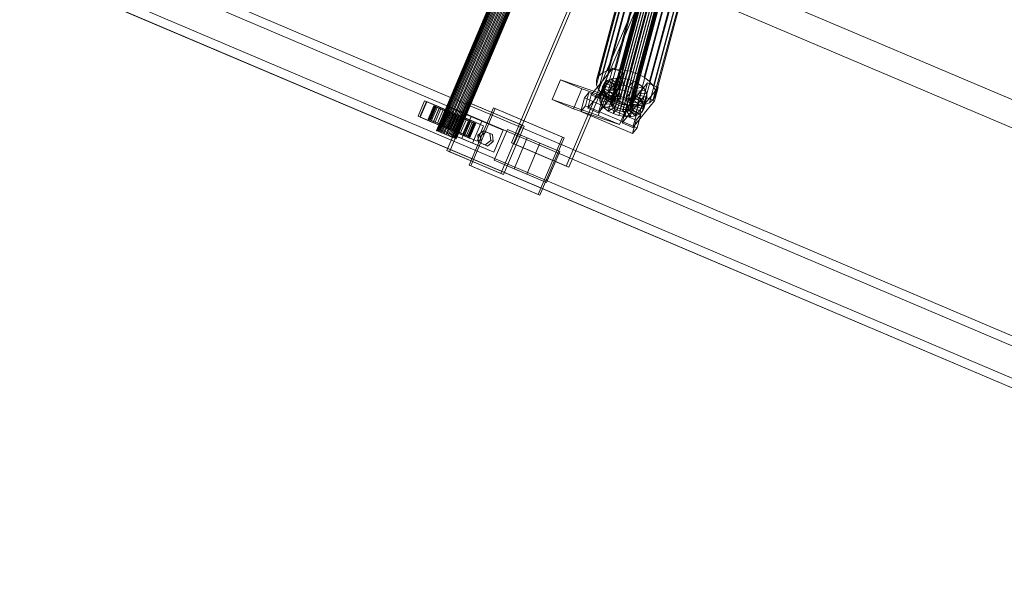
# Model space of a CAD drawing. Header units: millimetres. Extents: x -4738 to 65662, y -68080 to 6847.
# Tile 550 of 656: x 19641 to 20464, y -19755 to -19296. Entities that reach past the tile are written whole.
import ezdxf

# ---------------------------------------------------------------- set-up
doc = ezdxf.new("R2010")
doc.units = ezdxf.units.MM
doc.layers.add('superior_C10', color=7, linetype='Continuous', lineweight=0)

msp = doc.modelspace()

# ---------------------------------------------------------------- linework, layer by layer
at = {"layer": 'superior_C10'}
for p, q in [((18241.459, -18440.523), (27684.903, -22449.244)), ((27685.833, -22449.639), (18242.389, -18440.917)), ((20332.979, -18578.773), (19989.12, -19388.811)), ((19989.273, -19388.876), (20333.132, -18578.838)), ((20333.389, -18578.947), (19989.53, -19388.985)), ((20333.839, -18579.138), (19989.98, -19389.176)), ((20334.335, -18579.349), (19990.476, -19389.387)), ((20335.05, -18579.652), (19991.191, -19389.69)), ((20335.752, -18579.95), (19991.893, -19389.988)), ((20336.684, -18580.346), (19992.825, -19390.384)), ((20337.544, -18580.711), (19993.685, -19390.749)), ((20338.629, -18581.172), (19994.77, -19391.209)), ((20339.588, -18581.579), (19995.729, -19391.616)), ((20340.752, -18582.073), (19996.893, -19392.111)), ((20341.745, -18582.494), (19997.886, -19392.532)), ((20342.91, -18582.989), (19999.05, -19393.026)), ((20343.868, -18583.396), (20000.009, -19393.433)), ((20344.954, -18583.856), (20001.094, -19393.894)), ((20345.813, -18584.221), (20001.954, -19394.259)), ((20346.745, -18584.617), (20002.886, -19394.655)), ((20347.447, -18584.915), (20003.588, -19394.953)), ((20348.162, -18585.218), (20004.303, -19395.256)), ((20348.659, -18585.429), (20004.799, -19395.467)), ((20349.108, -18585.62), (20005.249, -19395.658)), ((20349.365, -18585.729), (20005.506, -19395.767)), ((20349.518, -18585.794), (20005.659, -19395.832)), ((20051.847, -19399.143), (20383.983, -18616.72)), ((20386.198, -18617.66), (20054.061, -19400.083)), ((20429.795, -18636.167), (20097.659, -19418.59)), ((20099.873, -19419.53), (20432.01, -18637.107)), ((20135.599, -19364.077), (20191.723, -19155.637)), ((20192.875, -19154.675), (20136.751, -19363.115)), ((20194.502, -19154.014), (20138.377, -19362.454)), ((20196.491, -19153.699), (20140.367, -19362.139)), ((20198.709, -19153.751), (20142.585, -19362.191)), ((20201.004, -19154.168), (20144.879, -19362.607)), ((20203.218, -19154.92), (20147.094, -19363.359)), ((20205.203, -19155.956), (20149.078, -19364.396)), ((20124.687, -19343.407), (20173.07, -19163.718)), ((20176.321, -19161.003), (20127.938, -19340.692)), ((20180.911, -19159.137), (20132.528, -19338.826)), ((20191.119, -19158.186), (20134.995, -19366.626)), ((20191.124, -19156.835), (20135, -19365.275)), ((20191.708, -19159.599), (20135.583, -19368.039)), ((20192.85, -19160.978), (20136.726, -19369.417)), ((20186.526, -19158.248), (20138.143, -19337.937)), ((20194.469, -19162.228), (20138.344, -19370.667)), ((20196.453, -19163.264), (20140.329, -19371.704)), ((20198.668, -19164.016), (20142.544, -19372.455)), ((20192.785, -19158.395), (20144.402, -19338.085)), ((20205.17, -19164.169), (20149.046, -19372.609)), ((20206.796, -19163.508), (20150.672, -19371.948)), ((20206.821, -19157.206), (20150.697, -19365.645)), ((20199.261, -19159.57), (20150.878, -19339.26)), ((20207.948, -19162.546), (20151.824, -19370.986)), ((20207.964, -19158.584), (20151.84, -19367.024)), ((20208.547, -19161.349), (20152.423, -19369.788)), ((20208.553, -19159.997), (20152.428, -19368.437)), ((20205.512, -19161.692), (20157.129, -19341.382)), ((20171.364, -19170.911), (20122.981, -19350.601)), ((20171.379, -19167.098), (20122.996, -19346.787)), ((20200.963, -19164.432), (20144.838, -19372.872)), ((20203.18, -19164.484), (20147.056, -19372.924)), ((20211.112, -19164.617), (20162.729, -19344.306)), ((20215.68, -19168.144), (20167.297, -19347.834)), ((20218.905, -19172.034), (20170.522, -19351.724)), ((20173.025, -19174.899), (20124.642, -19354.589)), ((20176.25, -19178.79), (20127.867, -19358.479)), ((20220.551, -19179.836), (20172.168, -19359.525)), ((20220.566, -19176.022), (20172.183, -19355.712)), ((20180.818, -19182.317), (20132.435, -19362.006)), ((20186.419, -19185.242), (20138.035, -19364.931)), ((20192.67, -19187.363), (20144.287, -19367.053)), ((20199.145, -19188.538), (20150.762, -19368.228)), ((20205.404, -19188.686), (20157.021, -19368.376)), ((20211.02, -19187.797), (20162.637, -19367.486)), ((20215.609, -19185.931), (20167.226, -19365.62)), ((20218.86, -19183.216), (20170.477, -19362.905)), ((20759.905, -19683.416), (19677.734, -19224.037)), ((20769.132, -19687.333), (19686.961, -19227.954)), ((20756.739, -19690.22), (19709.629, -19245.724)), ((20795.89, -19698.692), (19713.719, -19239.313)), ((20803.272, -19701.825), (19721.1, -19242.446)), ((20183.965, -19241.536), (20725.222, -19471.298)), ((20726.321, -19471.765), (20185.064, -19242.002)), ((20766.437, -19694.337), (19719.328, -19249.842)), ((20744.275, -19720.236), (19662.104, -19260.857)), ((19671.331, -19264.774), (20753.502, -19724.153)), ((20746.97, -19713.232), (19699.861, -19268.737)), ((20780.26, -19735.512), (19698.089, -19276.132)), ((19705.47, -19279.266), (20787.642, -19738.645)), ((19709.56, -19272.854), (20756.669, -19717.35)), ((20118.612, -19359.081), (20136.652, -19336.83)), ((20136.652, -19336.83), (20133.642, -19348.011)), ((20145.666, -19340.668), (20136.652, -19336.83)), ((20122.996, -19346.787), (20124.687, -19343.407)), ((20124.687, -19343.407), (20127.938, -19340.692)), ((20145.666, -19340.668), (20127.625, -19362.919)), ((20127.938, -19340.692), (20132.528, -19338.826)), ((20132.528, -19338.826), (20138.143, -19337.937)), ((20139.661, -19344.966), (20135.461, -19345.631)), ((20139.661, -19344.966), (20137.081, -19354.55)), ((20138.143, -19337.937), (20144.402, -19338.085)), ((20143.377, -19350.958), (20139.661, -19344.966)), ((20144.343, -19345.077), (20139.661, -19344.966)), ((20144.343, -19345.077), (20141.763, -19354.66)), ((20142.656, -19351.849), (20145.666, -19340.668)), ((20145.595, -19351.01), (20144.343, -19345.077)), ((20149.187, -19345.956), (20144.343, -19345.077)), ((20144.402, -19338.085), (20150.878, -19339.26)), ((20150.878, -19339.26), (20157.129, -19341.382)), ((20157.129, -19341.382), (20162.729, -19344.306)), ((20162.729, -19344.306), (20167.297, -19347.834)), ((20085.762, -19363.037), (20092.748, -19346.449)), ((20092.748, -19346.449), (20110.784, -19354.106)), ((20092.748, -19346.449), (20131.262, -19359.683)), ((20133.642, -19348.011), (20115.601, -19370.262)), ((20122.981, -19350.601), (20122.996, -19346.787)), ((20124.642, -19354.589), (20122.981, -19350.601)), ((20124.615, -19374.1), (20142.656, -19351.849)), ((20128.331, -19351.586), (20125.75, -19361.17)), ((20127.015, -19358.642), (20129.596, -19349.058)), ((20128.331, -19351.586), (20128.32, -19354.439)), ((20129.596, -19349.058), (20128.331, -19351.586)), ((20138.01, -19354.094), (20128.331, -19351.586)), ((20132.027, -19347.027), (20129.447, -19356.611)), ((20132.027, -19347.027), (20129.596, -19349.058)), ((20129.596, -19349.058), (20138.609, -19352.896)), ((20135.461, -19345.631), (20132.027, -19347.027)), ((20139.761, -19351.934), (20132.027, -19347.027)), ((20135.461, -19345.631), (20132.88, -19355.215)), ((20133.642, -19348.011), (20142.656, -19351.849)), ((20141.388, -19351.273), (20135.461, -19345.631)), ((20138.609, -19352.896), (20136.029, -19362.48)), ((20137.181, -19361.518), (20139.761, -19351.934)), ((20138.01, -19354.094), (20138.609, -19352.896)), ((20138.609, -19352.896), (20139.761, -19351.934)), ((20138.807, -19360.857), (20141.388, -19351.273)), ((20139.761, -19351.934), (20141.388, -19351.273)), ((20140.797, -19360.541), (20143.377, -19350.958)), ((20141.388, -19351.273), (20143.377, -19350.958)), ((20143.015, -19360.594), (20145.595, -19351.01)), ((20143.377, -19350.958), (20145.595, -19351.01)), ((20145.309, -19361.01), (20147.89, -19351.427)), ((20145.595, -19351.01), (20147.89, -19351.427)), ((20149.187, -19345.956), (20146.607, -19355.539)), ((20147.456, -19371.363), (20165.497, -19349.112)), ((20147.524, -19361.762), (20150.105, -19352.179)), ((20147.89, -19351.427), (20149.187, -19345.956)), ((20147.89, -19351.427), (20150.105, -19352.179)), ((20153.863, -19347.543), (20149.187, -19345.956)), ((20149.509, -19362.798), (20152.089, -19353.215)), ((20150.105, -19352.179), (20153.863, -19347.543)), ((20150.105, -19352.179), (20152.089, -19353.215)), ((20153.863, -19347.543), (20151.283, -19357.126)), ((20152.089, -19353.215), (20158.052, -19349.731)), ((20152.089, -19353.215), (20153.708, -19354.465)), ((20153.708, -19354.465), (20161.47, -19352.369)), ((20158.052, -19349.731), (20153.863, -19347.543)), ((20158.052, -19349.731), (20155.472, -19359.314)), ((20174.511, -19352.95), (20156.47, -19375.201)), ((20161.47, -19352.369), (20158.052, -19349.731)), ((20161.47, -19352.369), (20158.889, -19361.953)), ((20163.882, -19355.279), (20161.47, -19352.369)), ((20165.497, -19349.112), (20162.486, -19360.293)), ((20174.511, -19352.95), (20165.497, -19349.112)), ((20167.297, -19347.834), (20170.522, -19351.724)), ((20170.522, -19351.724), (20172.183, -19355.712)), ((20171.5, -19364.131), (20174.511, -19352.95)), ((20110.784, -19354.106), (20103.799, -19370.693)), ((20109.89, -19372.819), (20112.901, -19361.638)), ((20110.784, -19354.106), (20149.298, -19367.339)), ((20112.901, -19361.638), (20116.659, -19357.003)), ((20112.901, -19361.638), (20156.167, -19380.061)), ((20116.659, -19357.003), (20113.649, -19368.183)), ((20115.601, -19370.262), (20118.612, -19359.081)), ((20159.926, -19375.426), (20116.659, -19357.003)), ((20118.612, -19359.081), (20127.625, -19362.919)), ((20131.262, -19359.683), (20124.276, -19376.27)), ((20127.867, -19358.479), (20124.642, -19354.589)), ((20128.32, -19354.439), (20125.739, -19364.023)), ((20125.739, -19364.023), (20125.75, -19361.17)), ((20125.75, -19361.17), (20127.015, -19358.642)), ((20125.75, -19361.17), (20135.43, -19363.677)), ((20129.562, -19357.422), (20126.982, -19367.006)), ((20127.015, -19358.642), (20129.447, -19356.611)), ((20136.029, -19362.48), (20127.015, -19358.642)), ((20132.435, -19362.006), (20127.867, -19358.479)), ((20138.005, -19355.445), (20128.32, -19354.439)), ((20128.32, -19354.439), (20129.562, -19357.422)), ((20131.974, -19360.332), (20129.394, -19369.916)), ((20129.447, -19356.611), (20132.88, -19355.215)), ((20129.447, -19356.611), (20137.181, -19361.518)), ((20138.594, -19356.858), (20129.562, -19357.422)), ((20129.562, -19357.422), (20131.974, -19360.332)), ((20149.298, -19367.339), (20131.262, -19359.683)), ((20139.736, -19358.237), (20131.974, -19360.332)), ((20131.974, -19360.332), (20135.391, -19362.971)), ((20132.88, -19355.215), (20137.081, -19354.55)), ((20132.88, -19355.215), (20138.807, -19360.857)), ((20141.355, -19359.487), (20135.391, -19362.971)), ((20135.425, -19365.029), (20138.005, -19355.445)), ((20135.43, -19363.677), (20138.01, -19354.094)), ((20136.013, -19366.442), (20138.594, -19356.858)), ((20137.181, -19361.518), (20136.029, -19362.48)), ((20137.081, -19354.55), (20140.797, -19360.541)), ((20137.081, -19354.55), (20141.763, -19354.66)), ((20137.156, -19367.82), (20139.736, -19358.237)), ((20138.807, -19360.857), (20137.181, -19361.518)), ((20138.005, -19355.445), (20138.01, -19354.094)), ((20138.594, -19356.858), (20138.005, -19355.445)), ((20139.736, -19358.237), (20138.594, -19356.858)), ((20138.774, -19369.07), (20141.355, -19359.487)), ((20140.797, -19360.541), (20138.807, -19360.857)), ((20143.339, -19360.523), (20139.581, -19365.159)), ((20141.355, -19359.487), (20139.736, -19358.237)), ((20140.759, -19370.106), (20143.339, -19360.523)), ((20143.015, -19360.594), (20140.797, -19360.541)), ((20143.339, -19360.523), (20141.355, -19359.487)), ((20141.763, -19354.66), (20143.015, -19360.594)), ((20141.763, -19354.66), (20146.607, -19355.539)), ((20142.974, -19370.858), (20145.554, -19361.275)), ((20145.309, -19361.01), (20143.015, -19360.594)), ((20145.554, -19361.275), (20143.339, -19360.523)), ((20145.554, -19361.275), (20144.257, -19366.746)), ((20162.486, -19360.293), (20144.445, -19382.544)), ((20145.268, -19371.274), (20147.849, -19361.691)), ((20146.607, -19355.539), (20145.309, -19361.01)), ((20147.524, -19361.762), (20145.309, -19361.01)), ((20147.849, -19361.691), (20145.554, -19361.275)), ((20146.607, -19355.539), (20151.283, -19357.126)), ((20147.486, -19371.327), (20150.066, -19361.743)), ((20151.283, -19357.126), (20147.524, -19361.762)), ((20149.509, -19362.798), (20147.524, -19361.762)), ((20150.066, -19361.743), (20147.849, -19361.691)), ((20147.849, -19361.691), (20149.101, -19367.625)), ((20149.476, -19371.012), (20152.056, -19361.428)), ((20155.472, -19359.314), (20149.509, -19362.798)), ((20152.056, -19361.428), (20150.066, -19361.743)), ((20150.066, -19361.743), (20153.783, -19367.735)), ((20151.102, -19370.351), (20153.682, -19360.767)), ((20151.127, -19364.048), (20153.708, -19354.465)), ((20151.283, -19357.126), (20155.472, -19359.314)), ((20153.682, -19360.767), (20152.056, -19361.428)), ((20152.056, -19361.428), (20157.983, -19367.07)), ((20152.254, -19369.388), (20154.834, -19359.805)), ((20152.27, -19365.427), (20154.85, -19355.843)), ((20152.853, -19368.191), (20155.433, -19358.608)), ((20152.858, -19366.84), (20155.439, -19357.256)), ((20154.834, -19359.805), (20153.682, -19360.767)), ((20153.682, -19360.767), (20161.416, -19365.674)), ((20153.708, -19354.465), (20154.85, -19355.843)), ((20155.433, -19358.608), (20154.834, -19359.805)), ((20154.834, -19359.805), (20163.848, -19363.643)), ((20154.85, -19355.843), (20163.882, -19355.279)), ((20154.85, -19355.843), (20155.439, -19357.256)), ((20155.439, -19357.256), (20155.433, -19358.608)), ((20155.433, -19358.608), (20165.113, -19361.115)), ((20155.439, -19357.256), (20165.124, -19358.262)), ((20155.472, -19359.314), (20158.889, -19361.953)), ((20163.882, -19355.279), (20161.301, -19364.863)), ((20162.486, -19360.293), (20171.5, -19364.131)), ((20165.113, -19361.115), (20162.533, -19370.699)), ((20165.124, -19358.262), (20162.544, -19367.846)), ((20163.848, -19363.643), (20165.113, -19361.115)), ((20165.124, -19358.262), (20163.882, -19355.279)), ((20165.113, -19361.115), (20165.124, -19358.262)), ((20172.168, -19359.525), (20170.477, -19362.905)), ((20172.183, -19355.712), (20172.168, -19359.525)), ((19973.804, -19376.877), (19979.274, -19363.99)), ((19980.75, -19364.617), (19975.28, -19377.504)), ((19975.628, -19377.652), (19981.099, -19364.765)), ((19979.274, -19363.99), (20020.757, -19381.6)), ((19979.274, -19363.99), (19980.75, -19364.617)), ((20022.234, -19382.227), (19980.75, -19364.617)), ((19981.099, -19364.765), (19991.92, -19369.359)), ((19981.099, -19364.765), (19988.849, -19368.055)), ((19986.965, -19368.341), (19982.276, -19379.387)), ((19982.6, -19379.525), (19987.289, -19368.479)), ((19987.831, -19368.709), (19983.142, -19379.755)), ((19988.849, -19368.055), (19983.379, -19380.942)), ((19988.78, -19369.112), (19984.091, -19380.158)), ((19989.828, -19369.557), (19985.139, -19380.603)), ((19991.92, -19369.359), (19986.45, -19382.246)), ((19996.153, -19372.242), (19986.965, -19368.341)), ((19986.965, -19368.341), (19987.831, -19368.709)), ((19987.289, -19368.479), (19986.965, -19368.341)), ((19988.78, -19369.112), (19987.289, -19368.479)), ((19987.289, -19368.479), (19996.307, -19372.307)), ((19996.564, -19372.416), (19987.831, -19368.709)), ((19987.831, -19368.709), (19989.828, -19369.557)), ((19997.013, -19372.607), (19988.78, -19369.112)), ((19991.337, -19370.197), (19988.78, -19369.112)), ((19999.671, -19372.649), (19988.849, -19368.055)), ((19997.509, -19372.818), (19989.828, -19369.557)), ((19989.828, -19369.557), (19992.819, -19370.827)), ((19999.671, -19372.649), (19991.92, -19369.359)), ((19992.29, -19387.984), (20000.105, -19369.574)), ((19997.937, -19405.59), (20015.13, -19365.088)), ((20000.105, -19369.574), (20018.141, -19377.23)), ((20000.105, -19369.574), (20026.964, -19380.976)), ((20017.345, -19366.028), (20000.152, -19406.53)), ((20015.13, -19365.088), (20060.221, -19384.229)), ((20015.13, -19365.088), (20017.345, -19366.028)), ((20016.402, -19417.774), (20036.721, -19369.908)), ((20062.435, -19385.169), (20017.345, -19366.028)), ((20036.721, -19369.908), (20094.437, -19394.408)), ((20036.721, -19369.908), (20038.197, -19370.535)), ((20103.799, -19370.693), (20085.762, -19363.037)), ((20124.276, -19376.27), (20085.762, -19363.037)), ((20113.649, -19368.183), (20109.89, -19372.819)), ((20113.649, -19368.183), (20156.915, -19386.606)), ((20127.625, -19362.919), (20124.615, -19374.1)), ((20126.982, -19367.006), (20125.739, -19364.023)), ((20125.739, -19364.023), (20135.425, -19365.029)), ((20126.982, -19367.006), (20136.013, -19366.442)), ((20129.394, -19369.916), (20126.982, -19367.006)), ((20129.394, -19369.916), (20137.156, -19367.82)), ((20132.811, -19372.554), (20129.394, -19369.916)), ((20138.035, -19364.931), (20132.435, -19362.006)), ((20135.391, -19362.971), (20132.811, -19372.554)), ((20132.811, -19372.554), (20138.774, -19369.07)), ((20134.995, -19366.626), (20135, -19365.275)), ((20135.583, -19368.039), (20134.995, -19366.626)), ((20135, -19365.275), (20135.599, -19364.077)), ((20135.391, -19362.971), (20139.581, -19365.159)), ((20135.43, -19363.677), (20135.425, -19365.029)), ((20135.425, -19365.029), (20136.013, -19366.442)), ((20136.029, -19362.48), (20135.43, -19363.677)), ((20136.726, -19369.417), (20135.583, -19368.039)), ((20135.599, -19364.077), (20136.751, -19363.115)), ((20136.013, -19366.442), (20137.156, -19367.82)), ((20138.344, -19370.667), (20136.726, -19369.417)), ((20136.751, -19363.115), (20138.377, -19362.454)), ((20139.581, -19365.159), (20137, -19374.742)), ((20137, -19374.742), (20140.759, -19370.106)), ((20137.156, -19367.82), (20138.774, -19369.07)), ((20144.287, -19367.053), (20138.035, -19364.931)), ((20138.377, -19362.454), (20140.367, -19362.139)), ((20138.774, -19369.07), (20140.759, -19370.106)), ((20139.581, -19365.159), (20144.257, -19366.746)), ((20140.367, -19362.139), (20142.585, -19362.191)), ((20140.759, -19370.106), (20142.974, -19370.858)), ((20144.257, -19366.746), (20141.676, -19376.329)), ((20142.312, -19383.926), (20149.298, -19367.339)), ((20142.585, -19362.191), (20144.879, -19362.607)), ((20144.257, -19366.746), (20149.101, -19367.625)), ((20150.762, -19368.228), (20144.287, -19367.053)), ((20144.879, -19362.607), (20147.094, -19363.359)), ((20149.101, -19367.625), (20146.52, -19377.208)), ((20147.094, -19363.359), (20149.078, -19364.396)), ((20149.078, -19364.396), (20150.697, -19365.645)), ((20149.101, -19367.625), (20153.783, -19367.735)), ((20151.127, -19364.048), (20149.509, -19362.798)), ((20150.697, -19365.645), (20151.84, -19367.024)), ((20157.021, -19368.376), (20150.762, -19368.228)), ((20151.102, -19370.351), (20152.254, -19369.388)), ((20158.889, -19361.953), (20151.127, -19364.048)), ((20152.27, -19365.427), (20151.127, -19364.048)), ((20153.783, -19367.735), (20151.202, -19377.319)), ((20152.423, -19369.788), (20151.824, -19370.986)), ((20151.84, -19367.024), (20152.428, -19368.437)), ((20152.254, -19369.388), (20152.853, -19368.191)), ((20161.268, -19373.227), (20152.254, -19369.388)), ((20161.301, -19364.863), (20152.27, -19365.427)), ((20152.858, -19366.84), (20152.27, -19365.427)), ((20152.428, -19368.437), (20152.423, -19369.788)), ((20152.853, -19368.191), (20152.858, -19366.84)), ((20162.533, -19370.699), (20152.853, -19368.191)), ((20162.544, -19367.846), (20152.858, -19366.84)), ((20153.459, -19386.382), (20171.5, -19364.131)), ((20153.783, -19367.735), (20157.983, -19367.07)), ((20157.983, -19367.07), (20155.403, -19376.654)), ((20162.637, -19367.486), (20157.021, -19368.376)), ((20157.983, -19367.07), (20161.416, -19365.674)), ((20161.416, -19365.674), (20158.836, -19375.258)), ((20158.889, -19361.953), (20161.301, -19364.863)), ((20163.848, -19363.643), (20161.268, -19373.227)), ((20161.301, -19364.863), (20162.544, -19367.846)), ((20161.416, -19365.674), (20163.848, -19363.643)), ((20162.544, -19367.846), (20162.533, -19370.699)), ((20167.226, -19365.62), (20162.637, -19367.486)), ((20170.477, -19362.905), (20167.226, -19365.62)), ((20015.287, -19394.487), (19973.804, -19376.877)), ((19975.28, -19377.504), (19973.804, -19376.877)), ((19975.28, -19377.504), (20016.763, -19395.114)), ((19986.45, -19382.246), (19975.628, -19377.652)), ((19983.379, -19380.942), (19975.628, -19377.652)), ((19991.337, -19370.197), (19986.648, -19381.243)), ((19992.819, -19370.827), (19988.13, -19381.873)), ((19994.786, -19371.662), (19990.097, -19382.708)), ((19998.224, -19373.121), (19991.337, -19370.197)), ((19994.786, -19371.662), (19991.337, -19370.197)), ((19991.464, -19383.288), (19996.153, -19372.242)), ((19996.307, -19372.307), (19991.618, -19383.353)), ((19991.875, -19383.462), (19996.564, -19372.416)), ((19996.601, -19372.432), (19991.913, -19383.478)), ((19992.324, -19383.653), (19997.013, -19372.607)), ((19998.926, -19373.419), (19992.819, -19370.827)), ((19992.819, -19370.827), (19996.601, -19372.432)), ((19992.82, -19383.864), (19997.509, -19372.818)), ((19993.535, -19384.167), (19998.224, -19373.121)), ((19994.2, -19385.536), (19999.671, -19372.649)), ((19998.892, -19373.405), (19994.203, -19384.451)), ((19994.237, -19384.465), (19998.926, -19373.419)), ((19999.858, -19373.815), (19994.786, -19371.662)), ((19998.892, -19373.405), (19994.786, -19371.662)), ((19995.169, -19384.861), (19999.858, -19373.815)), ((19996.029, -19385.226), (20000.718, -19374.18)), ((19996.564, -19372.416), (19996.153, -19372.242)), ((19996.153, -19372.242), (19996.307, -19372.307)), ((20000.917, -19374.264), (19996.228, -19385.31)), ((19996.307, -19372.307), (19997.013, -19372.607)), ((19997.509, -19372.818), (19996.564, -19372.416)), ((20000.718, -19374.18), (19996.601, -19372.432)), ((19996.601, -19372.432), (20000.917, -19374.264)), ((19997.013, -19372.607), (19998.224, -19373.121)), ((19997.114, -19385.686), (20001.803, -19374.64)), ((19998.926, -19373.419), (19997.509, -19372.818)), ((19998.073, -19386.093), (20002.762, -19375.047)), ((19998.224, -19373.121), (19999.858, -19373.815)), ((20003.375, -19375.307), (19998.686, -19386.353)), ((20001.803, -19374.64), (19998.892, -19373.405)), ((20003.375, -19375.307), (19998.892, -19373.405)), ((20000.718, -19374.18), (19998.926, -19373.419)), ((19999.238, -19386.588), (20003.927, -19375.542)), ((19999.858, -19373.815), (20001.803, -19374.64)), ((20000.23, -19387.009), (20004.919, -19375.963)), ((20002.762, -19375.047), (20000.718, -19374.18)), ((20005.471, -19376.197), (20000.782, -19387.243)), ((20002.762, -19375.047), (20000.917, -19374.264)), ((20000.917, -19374.264), (20005.471, -19376.197)), ((20001.395, -19387.503), (20006.084, -19376.457)), ((20001.803, -19374.64), (20003.927, -19375.542)), ((20002.354, -19387.91), (20007.043, -19376.864)), ((20004.919, -19375.963), (20002.762, -19375.047)), ((20007.929, -19377.241), (20003.24, -19388.287)), ((20003.927, -19375.542), (20003.375, -19375.307)), ((20007.929, -19377.241), (20003.375, -19375.307)), ((20003.439, -19388.371), (20008.128, -19377.325)), ((20003.927, -19375.542), (20006.084, -19376.457)), ((20004.299, -19388.736), (20008.988, -19377.69)), ((20004.486, -19389.902), (20009.956, -19377.015)), ((20007.043, -19376.864), (20004.919, -19375.963)), ((20004.919, -19375.963), (20005.471, -19376.197)), ((20005.23, -19389.132), (20009.919, -19378.086)), ((20009.954, -19378.1), (20005.265, -19389.146)), ((20005.471, -19376.197), (20009.954, -19378.1)), ((20005.932, -19389.43), (20010.621, -19378.384)), ((20006.084, -19376.457), (20007.929, -19377.241)), ((20006.084, -19376.457), (20008.128, -19377.325)), ((20008.988, -19377.69), (20007.043, -19376.864)), ((20007.043, -19376.864), (20009.954, -19378.1)), ((20012.244, -19379.073), (20007.929, -19377.241)), ((20008.128, -19377.325), (20012.244, -19379.073)), ((20008.128, -19377.325), (20009.919, -19378.086)), ((20010.621, -19378.384), (20008.988, -19377.69)), ((20008.988, -19377.69), (20014.06, -19379.843)), ((20009.919, -19378.086), (20016.027, -19380.678)), ((20009.919, -19378.086), (20011.336, -19378.687)), ((20009.954, -19378.1), (20014.06, -19379.843)), ((20009.956, -19377.015), (20020.778, -19381.609)), ((20009.956, -19377.015), (20017.707, -19380.305)), ((20018.141, -19377.23), (20010.326, -19395.64)), ((20011.833, -19378.898), (20010.621, -19378.384)), ((20010.621, -19378.384), (20017.509, -19381.307)), ((20038.197, -19370.535), (20017.878, -19418.401)), ((20045, -19388.632), (20018.141, -19377.23)), ((20095.913, -19395.035), (20038.197, -19370.535)), ((20103.799, -19370.693), (20142.312, -19383.926)), ((20153.157, -19391.242), (20109.89, -19372.819)), ((20124.615, -19374.1), (20115.601, -19370.262)), ((20124.276, -19376.27), (20142.312, -19383.926)), ((20137, -19374.742), (20132.811, -19372.554)), ((20141.676, -19376.329), (20137, -19374.742)), ((20140.329, -19371.704), (20138.344, -19370.667)), ((20142.544, -19372.455), (20140.329, -19371.704)), ((20141.676, -19376.329), (20142.974, -19370.858)), ((20146.52, -19377.208), (20141.676, -19376.329)), ((20144.838, -19372.872), (20142.544, -19372.455)), ((20142.974, -19370.858), (20145.268, -19371.274)), ((20144.445, -19382.544), (20147.456, -19371.363)), ((20147.056, -19372.924), (20144.838, -19372.872)), ((20146.52, -19377.208), (20145.268, -19371.274)), ((20145.268, -19371.274), (20147.486, -19371.327)), ((20151.202, -19377.319), (20146.52, -19377.208)), ((20149.046, -19372.609), (20147.056, -19372.924)), ((20147.456, -19371.363), (20156.47, -19375.201)), ((20147.486, -19371.327), (20149.476, -19371.012)), ((20151.202, -19377.319), (20147.486, -19371.327)), ((20150.672, -19371.948), (20149.046, -19372.609)), ((20149.476, -19371.012), (20151.102, -19370.351)), ((20155.403, -19376.654), (20149.476, -19371.012)), ((20151.824, -19370.986), (20150.672, -19371.948)), ((20158.836, -19375.258), (20151.102, -19370.351)), ((20155.403, -19376.654), (20151.202, -19377.319)), ((20156.47, -19375.201), (20153.459, -19386.382)), ((20158.836, -19375.258), (20155.403, -19376.654)), ((20159.926, -19375.426), (20156.167, -19380.061)), ((20156.915, -19386.606), (20159.926, -19375.426)), ((20161.268, -19373.227), (20158.836, -19375.258)), ((20162.533, -19370.699), (20161.268, -19373.227)), ((19983.142, -19379.755), (19982.276, -19379.387)), ((19982.276, -19379.387), (19991.464, -19383.288)), ((19982.276, -19379.387), (19982.6, -19379.525)), ((19991.618, -19383.353), (19982.6, -19379.525)), ((19982.6, -19379.525), (19984.091, -19380.158)), ((19985.139, -19380.603), (19983.142, -19379.755)), ((19983.142, -19379.755), (19991.875, -19383.462)), ((19983.379, -19380.942), (19994.2, -19385.536)), ((19984.091, -19380.158), (19992.324, -19383.653)), ((19984.091, -19380.158), (19986.648, -19381.243)), ((19988.13, -19381.873), (19985.139, -19380.603)), ((19985.139, -19380.603), (19992.82, -19383.864)), ((19986.45, -19382.246), (19994.2, -19385.536)), ((19986.648, -19381.243), (19993.535, -19384.167)), ((19986.648, -19381.243), (19990.097, -19382.708)), ((19991.913, -19383.478), (19988.13, -19381.873)), ((19988.13, -19381.873), (19994.237, -19384.465)), ((19990.097, -19382.708), (19995.169, -19384.861)), ((19990.097, -19382.708), (19994.203, -19384.451)), ((19991.464, -19383.288), (19991.875, -19383.462)), ((19991.618, -19383.353), (19991.464, -19383.288)), ((19992.324, -19383.653), (19991.618, -19383.353)), ((19991.875, -19383.462), (19992.82, -19383.864)), ((19996.228, -19385.31), (19991.913, -19383.478)), ((19991.913, -19383.478), (19996.029, -19385.226)), ((19993.535, -19384.167), (19992.324, -19383.653)), ((19992.82, -19383.864), (19994.237, -19384.465)), ((19995.169, -19384.861), (19993.535, -19384.167)), ((19994.203, -19384.451), (19997.114, -19385.686)), ((19994.203, -19384.451), (19998.686, -19386.353)), ((19994.237, -19384.465), (19996.029, -19385.226)), ((19997.114, -19385.686), (19995.169, -19384.861)), ((19996.029, -19385.226), (19998.073, -19386.093)), ((20000.782, -19387.243), (19996.228, -19385.31)), ((19996.228, -19385.31), (19998.073, -19386.093)), ((19999.238, -19386.588), (19997.114, -19385.686)), ((19998.073, -19386.093), (20000.23, -19387.009)), ((19998.686, -19386.353), (19999.238, -19386.588)), ((19998.686, -19386.353), (20003.24, -19388.287)), ((20001.395, -19387.503), (19999.238, -19386.588)), ((20006.647, -19389.733), (20011.336, -19378.687)), ((20007.144, -19389.944), (20011.833, -19378.898)), ((20012.244, -19379.073), (20007.555, -19390.118)), ((20007.593, -19390.135), (20012.282, -19379.089)), ((20007.85, -19390.244), (20012.539, -19379.198)), ((20008.004, -19390.309), (20012.693, -19379.263)), ((20014.06, -19379.843), (20009.371, -19390.889)), ((20011.336, -19378.687), (20019.018, -19381.948)), ((20011.336, -19378.687), (20012.282, -19379.089)), ((20016.027, -19380.678), (20011.338, -19391.724)), ((20012.539, -19379.198), (20011.833, -19378.898)), ((20011.833, -19378.898), (20020.066, -19382.393)), ((20017.707, -19380.305), (20012.237, -19393.192)), ((20016.027, -19380.678), (20012.244, -19379.073)), ((20012.282, -19379.089), (20021.015, -19382.796)), ((20012.282, -19379.089), (20012.693, -19379.263)), ((20012.693, -19379.263), (20012.539, -19379.198)), ((20012.539, -19379.198), (20021.557, -19383.026)), ((20012.693, -19379.263), (20021.881, -19383.163)), ((20017.509, -19381.307), (20012.82, -19392.353)), ((20014.06, -19379.843), (20017.509, -19381.307)), ((20019.018, -19381.948), (20014.329, -19392.994)), ((20020.757, -19381.6), (20015.287, -19394.487)), ((20020.778, -19381.609), (20015.308, -19394.496)), ((20020.066, -19382.393), (20015.377, -19393.439)), ((20019.018, -19381.948), (20016.027, -19380.678)), ((20021.015, -19382.796), (20016.326, -19393.842)), ((20016.763, -19395.114), (20022.234, -19382.227)), ((20021.557, -19383.026), (20016.868, -19394.072)), ((20021.881, -19383.163), (20017.192, -19394.209)), ((20017.509, -19381.307), (20020.066, -19382.393)), ((20028.529, -19384.899), (20017.707, -19380.305)), ((20021.015, -19382.796), (20019.018, -19381.948)), ((20026.964, -19380.976), (20019.149, -19399.385)), ((20020.066, -19382.393), (20021.557, -19383.026)), ((20022.234, -19382.227), (20020.757, -19381.6)), ((20028.529, -19384.899), (20020.778, -19381.609)), ((20021.881, -19383.163), (20021.015, -19382.796)), ((20021.557, -19383.026), (20021.881, -19383.163)), ((20023.058, -19397.786), (20028.529, -19384.899)), ((20045, -19388.632), (20026.964, -19380.976)), ((20060.221, -19384.229), (20043.028, -19424.731)), ((20045.242, -19425.671), (20062.435, -19385.169)), ((20062.435, -19385.169), (20060.221, -19384.229)), ((20153.459, -19386.382), (20144.445, -19382.544)), ((20156.167, -19380.061), (20153.157, -19391.242)), ((20153.157, -19391.242), (20156.915, -19386.606)), ((19989.53, -19388.985), (19989.12, -19388.811)), ((19989.12, -19388.811), (19989.273, -19388.876)), ((19989.273, -19388.876), (19989.98, -19389.176)), ((19990.476, -19389.387), (19989.53, -19388.985)), ((19989.98, -19389.176), (19991.191, -19389.69)), ((19991.893, -19389.988), (19990.476, -19389.387)), ((19991.191, -19389.69), (19992.825, -19390.384)), ((19993.685, -19390.749), (19991.893, -19389.988)), ((20010.326, -19395.64), (19992.29, -19387.984)), ((20019.149, -19399.385), (19992.29, -19387.984)), ((19992.825, -19390.384), (19994.77, -19391.209)), ((19995.729, -19391.616), (19993.685, -19390.749)), ((19994.77, -19391.209), (19996.893, -19392.111)), ((19997.886, -19392.532), (19995.729, -19391.616)), ((19996.893, -19392.111), (19999.05, -19393.026)), ((20000.009, -19393.433), (19997.886, -19392.532)), ((19999.05, -19393.026), (20001.094, -19393.894)), ((20001.954, -19394.259), (20000.009, -19393.433)), ((20000.782, -19387.243), (20000.23, -19387.009)), ((20000.23, -19387.009), (20002.354, -19387.91)), ((20005.265, -19389.146), (20000.782, -19387.243)), ((20001.094, -19393.894), (20002.886, -19394.655)), ((20003.24, -19388.287), (20001.395, -19387.503)), ((20003.439, -19388.371), (20001.395, -19387.503)), ((20003.588, -19394.953), (20001.954, -19394.259)), ((20005.265, -19389.146), (20002.354, -19387.91)), ((20002.354, -19387.91), (20004.299, -19388.736)), ((20002.886, -19394.655), (20004.303, -19395.256)), ((20003.24, -19388.287), (20007.555, -19390.118)), ((20007.555, -19390.118), (20003.439, -19388.371)), ((20005.23, -19389.132), (20003.439, -19388.371)), ((20009.371, -19390.889), (20004.299, -19388.736)), ((20004.299, -19388.736), (20005.932, -19389.43)), ((20015.308, -19394.496), (20004.486, -19389.902)), ((20012.237, -19393.192), (20004.486, -19389.902)), ((20011.338, -19391.724), (20005.23, -19389.132)), ((20006.647, -19389.733), (20005.23, -19389.132)), ((20009.371, -19390.889), (20005.265, -19389.146)), ((20012.82, -19392.353), (20005.932, -19389.43)), ((20005.932, -19389.43), (20007.144, -19389.944)), ((20014.329, -19392.994), (20006.647, -19389.733)), ((20007.593, -19390.135), (20006.647, -19389.733)), ((20015.377, -19393.439), (20007.144, -19389.944)), ((20007.144, -19389.944), (20007.85, -19390.244)), ((20007.555, -19390.118), (20011.338, -19391.724)), ((20016.326, -19393.842), (20007.593, -19390.135)), ((20008.004, -19390.309), (20007.593, -19390.135)), ((20016.868, -19394.072), (20007.85, -19390.244)), ((20007.85, -19390.244), (20008.004, -19390.309)), ((20017.192, -19394.209), (20008.004, -19390.309)), ((20012.82, -19392.353), (20009.371, -19390.889)), ((20011.338, -19391.724), (20014.329, -19392.994)), ((20012.237, -19393.192), (20023.058, -19397.786)), ((20015.377, -19393.439), (20012.82, -19392.353)), ((20014.329, -19392.994), (20016.326, -19393.842)), ((20015.287, -19394.487), (20016.763, -19395.114)), ((20015.308, -19394.496), (20023.058, -19397.786)), ((20016.868, -19394.072), (20015.377, -19393.439)), ((20016.326, -19393.842), (20017.192, -19394.209)), ((20017.192, -19394.209), (20016.868, -19394.072)), ((20028.404, -19388.978), (20023.668, -19392.613)), ((20023.668, -19392.613), (20024.343, -19398.544)), ((20023.668, -19392.613), (20025.882, -19393.553)), ((20025.882, -19393.553), (20030.618, -19389.918)), ((20026.557, -19399.484), (20025.882, -19393.553)), ((20033.815, -19391.275), (20028.404, -19388.978)), ((20028.404, -19388.978), (20030.618, -19389.918)), ((20030.618, -19389.918), (20036.029, -19392.215)), ((20034.49, -19397.207), (20033.815, -19391.275)), ((20033.815, -19391.275), (20036.029, -19392.215)), ((20036.029, -19392.215), (20036.704, -19398.147)), ((20037.185, -19407.042), (20045, -19388.632)), ((20037.529, -19413.706), (20048.47, -19387.932)), ((20048.47, -19387.932), (20075.524, -19399.416)), ((20048.47, -19387.932), (20065.111, -19394.996)), ((20094.437, -19394.408), (20074.118, -19442.274)), ((20095.913, -19395.035), (20094.437, -19394.408)), ((20004.799, -19395.467), (20003.588, -19394.953)), ((20004.303, -19395.256), (20005.249, -19395.658)), ((20005.506, -19395.767), (20004.799, -19395.467)), ((20005.249, -19395.658), (20005.659, -19395.832)), ((20005.659, -19395.832), (20005.506, -19395.767)), ((20010.326, -19395.64), (20037.185, -19407.042)), ((20019.149, -19399.385), (20037.185, -19407.042)), ((20024.343, -19398.544), (20029.754, -19400.841)), ((20024.343, -19398.544), (20026.557, -19399.484)), ((20031.968, -19401.781), (20026.557, -19399.484)), ((20029.754, -19400.841), (20034.49, -19397.207)), ((20029.754, -19400.841), (20031.968, -19401.781)), ((20036.704, -19398.147), (20031.968, -19401.781)), ((20036.704, -19398.147), (20034.49, -19397.207)), ((20097.659, -19418.59), (20051.847, -19399.143)), ((20054.061, -19400.083), (20051.847, -19399.143)), ((20054.061, -19400.083), (20099.873, -19419.53)), ((20065.111, -19394.996), (20054.17, -19420.77)), ((20075.524, -19399.416), (20064.583, -19425.19)), ((20092.166, -19406.481), (20065.111, -19394.996)), ((20092.166, -19406.481), (20075.524, -19399.416)), ((20075.594, -19442.901), (20095.913, -19395.035)), ((20043.028, -19424.731), (19997.937, -19405.59)), ((20000.152, -19406.53), (19997.937, -19405.59)), ((20000.152, -19406.53), (20045.242, -19425.671)), ((20081.225, -19432.255), (20092.166, -19406.481)), ((20074.118, -19442.274), (20016.402, -19417.774)), ((20017.878, -19418.401), (20016.402, -19417.774)), ((20017.878, -19418.401), (20075.594, -19442.901)), ((20064.583, -19425.19), (20037.529, -19413.706)), ((20054.17, -19420.77), (20037.529, -19413.706)), ((20097.659, -19418.59), (20099.873, -19419.53)), ((20043.028, -19424.731), (20045.242, -19425.671)), ((20054.17, -19420.77), (20081.225, -19432.255)), ((20064.583, -19425.19), (20081.225, -19432.255)), ((20074.118, -19442.274), (20075.594, -19442.901))]:
    msp.add_line(p, q, dxfattribs=at)

doc.saveas('drawing.dxf')
